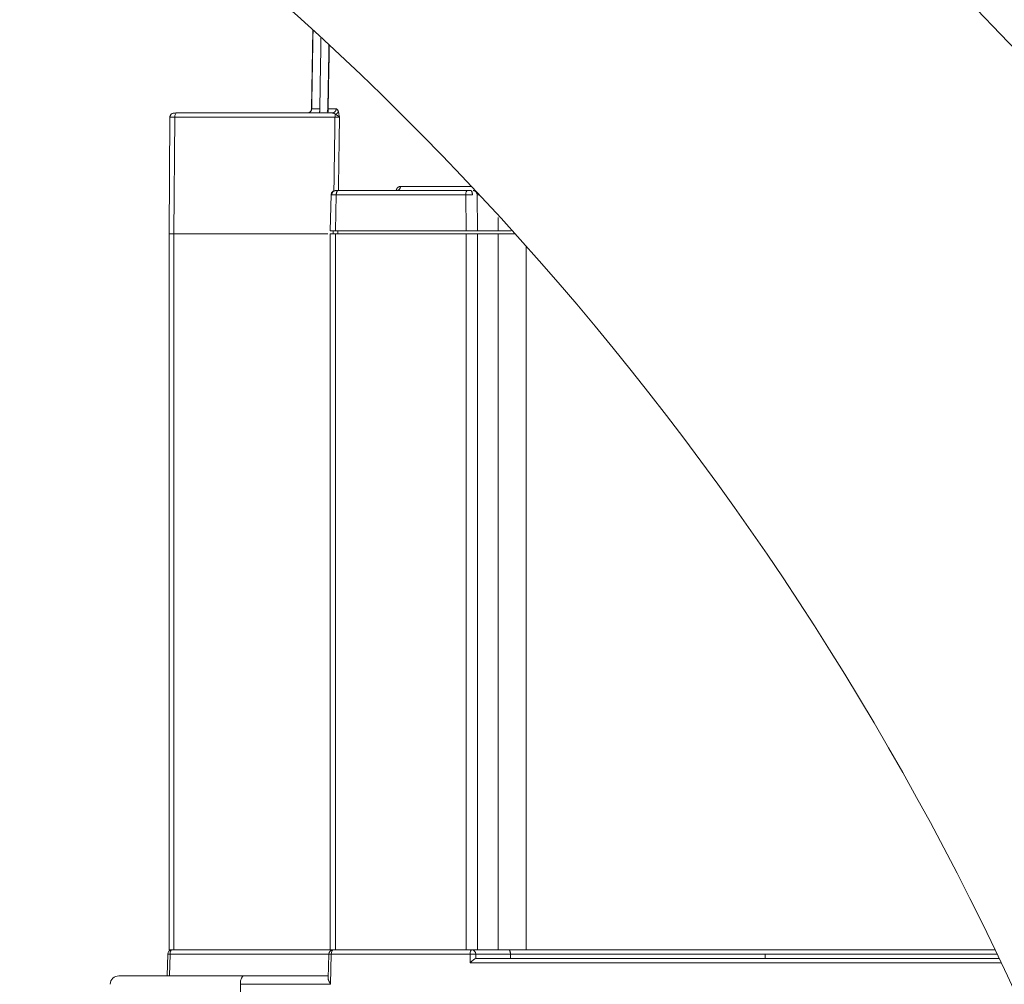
# Model space of a CAD drawing. Header units: millimetres. Extents: x 5437 to 18441, y -4466 to 3128.
# Tile 260 of 497: x 8332 to 8446, y 403 to 515. Entities that reach past the tile are written whole.
import ezdxf

# ---------------------------------------------------------------- set-up
doc = ezdxf.new("R2010")
doc.units = ezdxf.units.MM
doc.layers.add('1', color=7, linetype='Continuous', true_color=0xffffff)
doc.styles.add('TXT08', font='txt.shx', dxfattribs={"width": 0.8, "bigfont": 'gbcbig.shx'})
doc.dimstyles.new('YanXiu', dxfattribs={"dimtxt": 40, "dimasz": 30, "dimexe": 0.66, "dimexo": 0.66, "dimgap": 0.66, "dimtad": 0, "dimdec": 1, "dimdsep": 46, "dimtxsty": 'TXT08', "dimcen": 0, "dimclrd": 256, "dimclre": 165, "dimclrt": 90, "dimazin": 2, "dimtfac": 1, "dimtdec": 1, "dimtofl": 0, "dimtmove": 0, "dimatfit": 3, "dimfxl": 1, "dimlwd": 5, "dimlwe": 13, "dimarcsym": 0})

# ---------------------------------------------------------------- blocks, each defined once
blk = doc.blocks.new('*D35')
at = {"color": 165, "lineweight": 13, "transparency": 16777216}
for p, q in [((8947.86, 668.08), (9114.53, -277.11)), ((8081.23, 515.27), (8247.9, -429.92))]:
    blk.add_line(p, q, dxfattribs=at)
at = {"lineweight": 5, "transparency": 16777216}
for p, q in [((9084.87, -281.67), (8721.14, -345.81)), ((8277.33, -424.06), (8641.05, -359.93))]:
    blk.add_line(p, q, dxfattribs=at)
at = {"lineweight": 20, "transparency": 16777216}
for points in [[(9084, -276.75), (9085.74, -286.6), (9114.41, -276.46)], [(8276.46, -419.14), (8278.19, -428.99), (8247.78, -429.27)]]:
    blk.add_solid(points, dxfattribs=at)
at = {"layer": 'Defpoints', "color": 0, "lineweight": 20, "transparency": 16777216}
for p in [(8947.75, 668.73), (8081.12, 515.92), (9114.41, -276.46)]:
    blk.add_point(p, dxfattribs=at)
at = {"color": 90, "lineweight": 20, "transparency": 16777216, "insert": (8681.1, -352.87), "char_height": 40, "attachment_point": 5, "rotation": 10, "style": 'TXT08'}
blk.add_mtext('880', dxfattribs=at)
blk = doc.blocks.new('*D38')
at = {"color": 165, "lineweight": 13, "transparency": 16777216}
blk.add_line((8986.17, 447.04), (8717.32, 399.63), dxfattribs=at)
at = {"lineweight": 5, "transparency": 16777216}
for start, end in [(171.10966, 178.69322), (181.30678, 188.89034)]:
    blk.add_arc((10243.47, 668.73), 1549.03, start, end, dxfattribs=at)
at = {"lineweight": 20, "transparency": 16777216}
for points in [[(8708.12, 908.95), (8717.98, 907.31), (8717.97, 937.72)], [(8717.98, 430.16), (8708.12, 428.52), (8717.97, 399.75)]]:
    blk.add_solid(points, dxfattribs=at)
at = {"layer": 'Defpoints', "color": 0, "lineweight": 20, "transparency": 16777216}
for p in [(7952.77, 1072.65), (8986.82, 890.32), (8697.06, 758.8), (10020.87, 629.48), (8986.82, 447.15)]:
    blk.add_point(p, dxfattribs=at)
at = {"color": 90, "lineweight": 20, "transparency": 16777216, "insert": (8694.44, 668.73), "char_height": 40, "attachment_point": 5, "rotation": 90, "style": 'TXT08'}
blk.add_mtext('20°', dxfattribs=at)
blk = doc.blocks.new('*D42')
at = {"color": 165, "lineweight": 13, "transparency": 16777216}
for p, q in [((6135.86, 516.32), (6135.86, -1430.01)), ((8401.12, -46.54), (8401.12, -1430.01))]:
    blk.add_line(p, q, dxfattribs=at)
at = {"lineweight": 5, "transparency": 16777216}
for p, q in [((6165.86, -1429.35), (7187.83, -1429.35)), ((8371.12, -1429.35), (7349.15, -1429.35))]:
    blk.add_line(p, q, dxfattribs=at)
at = {"lineweight": 20, "transparency": 16777216}
for points in [[(6165.86, -1424.35), (6165.86, -1434.35), (6135.86, -1429.35)], [(8371.12, -1424.35), (8371.12, -1434.35), (8401.12, -1429.35)]]:
    blk.add_solid(points, dxfattribs=at)
at = {"layer": 'Defpoints', "color": 0, "lineweight": 20, "transparency": 16777216}
for p in [(6135.86, 516.98), (8401.12, -45.88), (6135.86, -1429.35)]:
    blk.add_point(p, dxfattribs=at)
at = {"color": 90, "lineweight": 20, "transparency": 16777216, "insert": (7268.49, -1429.35), "char_height": 40, "attachment_point": 5, "style": 'TXT08'}
blk.add_mtext('2265.3', dxfattribs=at)
blk = doc.blocks.new('*D43')
at = {"color": 165, "lineweight": 13, "transparency": 16777216}
for p, q in [((10020.87, 628.82), (10020.87, -1427.24)), ((8401.12, -46.54), (8401.12, -1427.24))]:
    blk.add_line(p, q, dxfattribs=at)
at = {"lineweight": 5, "transparency": 16777216}
for p, q in [((8431.12, -1426.58), (9141, -1426.58)), ((9990.87, -1426.58), (9280.99, -1426.58))]:
    blk.add_line(p, q, dxfattribs=at)
at = {"lineweight": 20, "transparency": 16777216}
for points in [[(8431.12, -1421.58), (8431.12, -1431.58), (8401.12, -1426.58)], [(9990.87, -1421.58), (9990.87, -1431.58), (10020.87, -1426.58)]]:
    blk.add_solid(points, dxfattribs=at)
at = {"layer": 'Defpoints', "color": 0, "lineweight": 20, "transparency": 16777216}
for p in [(10020.87, 629.48), (8401.12, -45.88), (10020.87, -1426.58)]:
    blk.add_point(p, dxfattribs=at)
at = {"color": 90, "lineweight": 20, "transparency": 16777216, "insert": (9210.99, -1426.58), "char_height": 40, "attachment_point": 5, "style": 'TXT08'}
blk.add_mtext('1619.7', dxfattribs=at)
blk = doc.blocks.new('*D45')
at = {"color": 165, "lineweight": 13, "transparency": 16777216}
for p, q in [((8078.88, 2459.34), (10490.55, 2459.34)), ((8614.28, -4.08), (10490.55, -4.08))]:
    blk.add_line(p, q, dxfattribs=at)
at = {"lineweight": 5, "transparency": 16777216}
for p, q in [((10489.89, 2429.34), (10489.89, 1308.29)), ((10489.89, 25.92), (10489.89, 1146.97))]:
    blk.add_line(p, q, dxfattribs=at)
at = {"lineweight": 20, "transparency": 16777216}
for points in [[(10484.89, 2429.34), (10494.89, 2429.34), (10489.89, 2459.34)], [(10484.89, 25.92), (10494.89, 25.92), (10489.89, -4.08)]]:
    blk.add_solid(points, dxfattribs=at)
at = {"layer": 'Defpoints', "color": 0, "lineweight": 20, "transparency": 16777216}
for p in [(8078.22, 2459.34), (10489.89, 2459.34), (8613.62, -4.08)]:
    blk.add_point(p, dxfattribs=at)
at = {"color": 90, "lineweight": 20, "transparency": 16777216, "insert": (10489.89, 1227.63), "char_height": 40, "attachment_point": 5, "rotation": 90, "style": 'TXT08'}
blk.add_mtext('2463.4', dxfattribs=at)
blk = doc.blocks.new('*D48')
at = {"color": 165, "lineweight": 13, "transparency": 16777216}
for p, q in [((8081.12, 1395.26), (8081.12, -113.34)), ((8401.12, -46.54), (8401.12, -113.34))]:
    blk.add_line(p, q, dxfattribs=at)
at = {"lineweight": 5, "transparency": 16777216}
for p, q in [((8111.12, -112.68), (8200.46, -112.68)), ((8371.12, -112.68), (8281.78, -112.68))]:
    blk.add_line(p, q, dxfattribs=at)
at = {"lineweight": 20, "transparency": 16777216}
for points in [[(8111.12, -107.68), (8111.12, -117.68), (8081.12, -112.68)], [(8371.12, -107.68), (8371.12, -117.68), (8401.12, -112.68)]]:
    blk.add_solid(points, dxfattribs=at)
at = {"layer": 'Defpoints', "color": 0, "lineweight": 20, "transparency": 16777216}
for p in [(8081.12, 1395.92), (8401.12, -45.88), (8401.12, -112.68)]:
    blk.add_point(p, dxfattribs=at)
at = {"color": 90, "lineweight": 20, "transparency": 16777216, "insert": (8241.12, -112.68), "char_height": 40, "attachment_point": 5, "style": 'TXT08'}
blk.add_mtext('320', dxfattribs=at)

msp = doc.modelspace()

# ---------------------------------------------------------------- linework, layer by layer
at = {"color": 7, "lineweight": 20}
msp.add_arc((8078.21928, 516.97839), 1942.36096, 17.50812349, 223.34882114, dxfattribs=at)
at = {"layer": '1', "color": 0, "lineweight": 20}
for p, q in [((8365.82595, 513.54457), (8365.66658, 504.41463)), ((8367.58202, 504.41448), (8368.51687, 504.41448)), ((8349.25263, 503.54203), (8349.15782, 489.92321)), ((8349.81115, 503.43193), (8349.71711, 489.92321)), ((8368.37904, 503.43193), (8349.81115, 503.43193)), ((8350.03146, 503.92321), (8368.03327, 503.92321)), ((8375.96457, 495.41448), (8384.1973, 495.41448)), ((8367.92443, 494.45678), (8367.83141, 490.27321)), ((8368.5254, 494.43193), (8368.43293, 490.27321)), ((8383.539, 494.43193), (8368.5254, 494.43193)), ((8368.72457, 494.92321), (8383.73817, 494.92321)), ((8383.57666, 490.27321), (8383.539, 494.43193)), ((8384.39587, 494.92321), (8384.659, 494.92321)), ((8385.11874, 494.43193), (8384.85441, 494.43193)), ((8384.85441, 494.43193), (8384.89207, 490.27321)), ((8349.1489, 489.92321), (8349.1489, 406.92321)), ((8349.71711, 489.92321), (8349.15782, 489.92321)), ((8367.53129, 489.92321), (8349.70917, 489.92321)), ((8349.70917, 489.92321), (8349.70917, 406.92321)), ((8367.82368, 489.92321), (8367.82368, 406.92321)), ((8368.43293, 490.27321), (8367.83141, 490.27321)), ((8368.42528, 489.92321), (8383.57969, 489.92321)), ((8368.42528, 489.92321), (8368.42528, 406.92321)), ((8383.57666, 490.27321), (8368.43293, 490.27321)), ((8384.89207, 490.27321), (8383.57666, 490.27321)), ((8383.57969, 406.92321), (8383.57969, 489.92321)), ((8387.28626, 490.27321), (8384.89207, 490.27321)), ((8387.28808, 489.92321), (8384.8953, 489.92321)), ((8384.8953, 489.92321), (8384.8953, 406.92321)), ((8387.28808, 406.92321), (8387.28808, 489.92321)), ((8387.28808, 489.92321), (8389.25665, 489.92321)), ((8390.54801, 488.48238), (8390.54801, 406.92321)), ((8348.98739, 406.43454), (8348.93047, 403.92323)), ((8349.70917, 406.92321), (8349.1489, 406.92321)), ((8349.2681, 406.43193), (8349.21124, 403.92321)), ((8367.65128, 406.43193), (8349.2681, 406.43193)), ((8349.70917, 406.92321), (8367.82363, 406.92321)), ((8367.65154, 406.43434), (8367.58937, 403.64354)), ((8368.42528, 406.92321), (8367.82368, 406.92321)), ((8367.95225, 406.43193), (8367.87448, 402.94066)), ((8384.04282, 406.43193), (8367.95225, 406.43193)), ((8368.42528, 406.92321), (8383.57969, 406.92321)), ((8384.8953, 406.92321), (8383.57969, 406.92321)), ((8384.05187, 405.43193), (8384.04282, 406.43193)), ((8388.71149, 406.43193), (8384.70052, 406.43193)), ((8384.70052, 406.43193), (8384.70513, 405.92321)), ((8384.8953, 406.92321), (8387.28808, 406.92321)), ((8418.24976, 406.43193), (8388.71149, 406.43193)), ((8390.54801, 406.92321), (8444.89773, 406.92321)), ((8418.24976, 406.43193), (8418.24622, 405.92321)), ((8445.13277, 406.43193), (8418.24976, 406.43193)), ((8445.60852, 405.43193), (8384.05187, 405.43193)), ((8384.70165, 405.92321), (8445.37493, 405.92321)), ((8343.32934, 403.92321), (8357.80975, 403.92321)), ((8357.29307, 385.92321), (8357.41141, 402.94066)), ((8367.87448, 402.94066), (8357.41141, 402.94066)), ((8357.80975, 403.92321), (8367.59547, 403.92321))]:
    msp.add_line(p, q, dxfattribs=at)
for centre, radius, start, end in [((8013.90589, 96.27159), 600, 26.44604786, 75.16248942), ((8129.33534, 255.52849), 350, 15.8164397, 50.6248452), ((8349.48726, 406.42321), 0.5, 90, 178.7016518), ((8368.15141, 406.42321), 0.5, 90, 178.7240038), ((8343.32934, 402.92321), 1, 90, 179)]:
    msp.add_arc(centre, radius, start, end, dxfattribs=at)
for centre, major_axis, ratio, start_param, end_param in [((8365.16666, 504.42321), (0, -0.5), 0.999999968, 0.155758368, 1.553343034), ((8350.03146, 503.42321), (0, 0.5), 0.440684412, 0, 1.553343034), ((8383.73817, 494.42321), (0, 0.5), 0.398396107, 0, 1.553343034), ((8349.48726, 406.42321), (-0.49987, 0.01133), 0.008363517, 5.166439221, 6.283159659), ((8349.48726, 406.42321), (0, -0.5), 0.438392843, 3.141592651, 4.694935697), ((8368.15141, 406.42321), (-0.49988, 0.01113), 0.009352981, 5.122406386, 6.283098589), ((8368.15141, 406.42321), (0, -0.5), 0.398396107, 3.141592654, 4.694935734), ((8384.24199, 406.42321), (0, -0.5), 0.398396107, 3.141592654, 4.694935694), ((8384.24199, 406.42321), (-0.49998, -0.00453), 0.022957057, 3.551408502, 5.121900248), ((8384.24199, 406.42321), (0, -0.5), 0.917213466, 1.588249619, 3.141592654), ((8384.25104, 405.42321), (0.48424, 0.48865), 0.21875774, 0.21348102, 1.766825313), ((8357.80975, 402.92321), (0, -1), 0.398396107, 3.141592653, 4.694935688)]:
    msp.add_ellipse(centre, major_axis=major_axis, ratio=ratio, start_param=start_param, end_param=end_param, dxfattribs=at)
for points, degree in [([(8365.6803, 504.41448), (8365.73213, 507.41032), (8365.78398, 510.40616), (8365.83584, 513.402)], 3), ([(8366.75313, 512.59796), (8366.70962, 509.87013), (8366.66617, 507.14231), (8366.62277, 504.41448)], 3), ([(8367.68047, 511.78493), (8367.54254, 504.41874)], 1), ([(8367.72017, 511.74988), (8367.67412, 509.30475), (8367.62808, 506.85961), (8367.58202, 504.41448)], 3), ([(8365.58163, 504.1334), (8365.58906, 504.14332), (8365.59614, 504.15349), (8365.60285, 504.16389)], 3), ([(8368.25356, 494.89125), (8368.27865, 496.59939), (8368.30374, 498.30752), (8368.32884, 500.01566), (8368.35394, 501.7238), (8368.37904, 503.43193)], 5), ([(8368.81965, 503.51561), (8368.7899, 503.54153), (8368.75529, 503.56763), (8368.7157, 503.59341)], 3), ([(8368.75979, 504.09788), (8368.78001, 504.03209), (8368.8006, 503.947), (8368.82171, 503.85687), (8368.83624, 503.78531)], 4), ([(8368.90101, 503.43193), (8368.85927, 500.59573), (8368.81753, 497.75954), (8368.7758, 494.92334)], 3), ([(8368.90103, 503.43193), (8368.88074, 503.45923), (8368.85337, 503.48729), (8368.8197, 503.51557)], 3), ([(8368.8363, 503.78549), (8368.85934, 503.67208), (8368.88039, 503.55184), (8368.90101, 503.43193)], 3), ([(8375.42055, 494.92476), (8375.44825, 494.98592), (8375.47746, 495.04382), (8375.50866, 495.09711)], 3), ([(8387.28626, 490.27321), (8387.28449, 490.58424), (8387.28271, 490.89527), (8387.28094, 491.20631), (8387.27917, 491.51734), (8387.2774, 491.82838)], 5), ([(8368.1806, 489.92321), (8368.18163, 489.99324), (8368.18266, 490.06328), (8368.18369, 490.13331), (8368.18472, 490.20334), (8368.18574, 490.27338)], 5), ([(8368.7074, 490.27338), (8368.70569, 490.15665), (8368.70397, 490.03993), (8368.70225, 489.92321)], 3), ([(8388.71418, 405.92321), (8388.71364, 406.02495), (8388.7131, 406.1267), (8388.71257, 406.22844), (8388.71203, 406.33019), (8388.71149, 406.43193)], 5)]:
    msp.add_open_spline(points, degree=degree, dxfattribs=at)
for points, degree, knots in [([(8365.60285, 504.16389), (8365.60432, 504.1662), (8365.60723, 504.17076), (8365.61151, 504.17779), (8365.61566, 504.18484), (8365.61967, 504.19192), (8365.62354, 504.19902), (8365.62729, 504.20616), (8365.63089, 504.21332), (8365.63437, 504.22049), (8365.63771, 504.22769), (8365.64092, 504.23491), (8365.644, 504.24214), (8365.64694, 504.24937), (8365.64976, 504.25662), (8365.65244, 504.26388), (8365.65499, 504.27114), (8365.65742, 504.27841), (8365.65972, 504.28567), (8365.66189, 504.29293), (8365.66393, 504.30019), (8365.66585, 504.30745), (8365.66765, 504.31469), (8365.66932, 504.32193), (8365.67087, 504.32916), (8365.67229, 504.33638), (8365.6736, 504.34358), (8365.67479, 504.35076), (8365.67586, 504.35793), (8365.67681, 504.36508), (8365.67765, 504.37221), (8365.67838, 504.37932), (8365.67899, 504.38641), (8365.67948, 504.39347), (8365.67987, 504.4005), (8365.68015, 504.40751), (8365.68025, 504.41216), (8365.6803, 504.41448)], 3, [0, 0, 0, 0, 0.046203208, 0.091236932, 0.135105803, 0.177814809, 0.219369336, 0.259775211, 0.29903875, 0.337166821, 0.374166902, 0.410047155, 0.444816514, 0.478484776, 0.511062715, 0.542562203, 0.572996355, 0.602379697, 0.630728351, 0.658060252, 0.684395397, 0.709756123, 0.734167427, 0.757657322, 0.78025723, 0.80200242, 0.822932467, 0.843091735, 0.862529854, 0.881302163, 0.899470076, 0.917101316, 0.934269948, 0.951056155, 0.967545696, 0.983829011, 1, 1, 1, 1]), ([(8366.62277, 504.41448), (8366.6226, 504.40527), (8366.62225, 504.38686), (8366.62148, 504.35927), (8366.62053, 504.33171), (8366.61939, 504.3042), (8366.61804, 504.27673), (8366.6165, 504.24929), (8366.61477, 504.2219), (8366.61284, 504.19454), (8366.61071, 504.16723), (8366.60839, 504.13995), (8366.60587, 504.11272), (8366.60315, 504.08553), (8366.60024, 504.05837), (8366.59713, 504.03126), (8366.59383, 504.00418), (8366.59033, 503.97715), (8366.58664, 503.95015), (8366.58401, 503.93219), (8366.5827, 503.92321)], 3, [0, 0, 0, 0, 0.055959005, 0.111845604, 0.167664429, 0.223420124, 0.27911735, 0.334760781, 0.390355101, 0.445905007, 0.501415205, 0.55689041, 0.612335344, 0.667754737, 0.723153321, 0.778535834, 0.833907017, 0.889271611, 0.944634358, 1, 1, 1, 1]), ([(8367.54254, 504.41874), (8367.53605, 504.35043), (8367.52027, 504.22916), (8367.48775, 504.11843), (8367.473, 504.08209), (8367.46957, 504.07477)], 3, [0, 0, 0, 0, 0.423493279, 0.866335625, 1, 1, 1, 1]), ([(8367.58202, 504.41448), (8367.58196, 504.41289), (8367.58185, 504.40971), (8367.5817, 504.40491), (8367.58155, 504.4001), (8367.58141, 504.39527), (8367.58129, 504.39043), (8367.58117, 504.38558), (8367.58105, 504.38071), (8367.58095, 504.37583), (8367.58085, 504.37094), (8367.58075, 504.36603), (8367.58067, 504.36112), (8367.58058, 504.3562), (8367.58051, 504.35126), (8367.58043, 504.34632), (8367.58036, 504.34137), (8367.5803, 504.33641), (8367.58024, 504.33144), (8367.58018, 504.32647), (8367.58012, 504.32149), (8367.58007, 504.3165), (8367.58001, 504.31151), (8367.57996, 504.30651), (8367.57991, 504.30151), (8367.57986, 504.2965), (8367.57981, 504.2915), (8367.57977, 504.28649), (8367.57972, 504.28147), (8367.57963, 504.27246), (8367.5795, 504.25959), (8367.57933, 504.24327), (8367.57911, 504.22689), (8367.57883, 504.21046), (8367.57848, 504.19404), (8367.57804, 504.17767), (8367.5775, 504.1613), (8367.57706, 504.15096), (8367.57683, 504.14564)], 3, [0, 0, 0, 0, 0.009850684, 0.019718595, 0.029633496, 0.03962473, 0.049720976, 0.059950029, 0.070338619, 0.080912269, 0.091695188, 0.102710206, 0.113978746, 0.12552082, 0.137355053, 0.149498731, 0.161967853, 0.1747772, 0.187940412, 0.201470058, 0.21537772, 0.229674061, 0.244368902, 0.259471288, 0.274989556, 0.290931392, 0.30730389, 0.324113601, 0.341366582, 0.359068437, 0.41963282, 0.485597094, 0.557080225, 0.634176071, 0.716959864, 0.805492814, 0.89982544, 1, 1, 1, 1]), ([(8368.51687, 504.41448), (8368.51876, 504.41445), (8368.52255, 504.4144), (8368.52823, 504.41397), (8368.53388, 504.41329), (8368.53951, 504.41233), (8368.54512, 504.41109), (8368.55071, 504.40957), (8368.55628, 504.40778), (8368.56182, 504.40572), (8368.56735, 504.40337), (8368.57285, 504.40076), (8368.57834, 504.39787), (8368.5838, 504.3947), (8368.58924, 504.39126), (8368.59465, 504.38754), (8368.60005, 504.38354), (8368.60542, 504.37927), (8368.61078, 504.37473), (8368.61611, 504.36991), (8368.62142, 504.36481), (8368.6267, 504.35944), (8368.63197, 504.35379), (8368.63721, 504.34787), (8368.64243, 504.34167), (8368.64895, 504.33356), (8368.65671, 504.32326), (8368.66566, 504.31043), (8368.67443, 504.29685), (8368.68304, 504.28252), (8368.69148, 504.26744), (8368.69976, 504.25162), (8368.70786, 504.23504), (8368.7158, 504.21771), (8368.72356, 504.19964), (8368.73116, 504.18081), (8368.73858, 504.16124), (8368.74583, 504.1409), (8368.75292, 504.11987), (8368.7575, 504.1052), (8368.75979, 504.09788)], 3, [0, 0, 0, 0, 0.021808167, 0.04353622, 0.065187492, 0.08676535, 0.108273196, 0.129714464, 0.15109262, 0.172411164, 0.193673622, 0.214883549, 0.236044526, 0.25716016, 0.278234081, 0.29926994, 0.320271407, 0.341242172, 0.362185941, 0.383106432, 0.404007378, 0.424892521, 0.445765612, 0.466630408, 0.487490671, 0.508350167, 0.545109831, 0.581522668, 0.617610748, 0.653396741, 0.688903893, 0.724156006, 0.759177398, 0.793992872, 0.828627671, 0.863107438, 0.897458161, 0.93170612, 0.965877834, 1, 1, 1, 1]), ([(8349.81115, 503.43193), (8349.75414, 503.43225), (8349.69981, 503.43245), (8349.59846, 503.43266), (8349.55144, 503.43266), (8349.46642, 503.43246), (8349.42841, 503.43227), (8349.3628, 503.43171), (8349.33519, 503.43135), (8349.29135, 503.43047), (8349.27513, 503.42996), (8349.25617, 503.4289), (8349.2518, 503.42837), (8349.25184, 503.42781)], 3, [0, 0, 0, 0, 0.170842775, 0.170842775, 0.34168555, 0.34168555, 0.512528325, 0.512528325, 0.6833711, 0.6833711, 0.854213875, 0.854213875, 1, 1, 1, 1]), ([(8349.25184, 503.42781), (8349.25184, 503.42772), (8349.25198, 503.42762), (8349.25407, 503.42686), (8349.26196, 503.42615), (8349.28958, 503.4247), (8349.30931, 503.42395), (8349.33461, 503.42321)], 3, [0, 0, 0, 0, 0.0684681, 0.0684681, 0.53423405, 0.53423405, 1, 1, 1, 1]), ([(8349.81313, 503.91895), (8349.78817, 503.91861), (8349.6781, 503.9128), (8349.58674, 503.90083), (8349.48636, 503.8483), (8349.43716, 503.81293), (8349.38819, 503.76658), (8349.34262, 503.70988), (8349.30371, 503.64464), (8349.26465, 503.54982), (8349.25258, 503.47659), (8349.25216, 503.42659)], 3, [0, 0, 0, 0, 0.090439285, 0.409074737, 0.480737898, 0.550012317, 0.619675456, 0.691800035, 0.767061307, 0.844808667, 1, 1, 1, 1]), ([(8349.88206, 503.92321), (8349.88785, 503.92321), (8349.89377, 503.92321), (8349.89981, 503.92321), (8349.92738, 503.92321), (8349.95708, 503.92321), (8349.98137, 503.92321), (8350.00619, 503.92321), (8350.03146, 503.92321)], 5, [0, 0, 0, 0, 0, 0, 0.222934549, 0.222934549, 0.222934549, 1, 1, 1, 1, 1, 1]), ([(8365.24421, 503.92926), (8365.2469, 503.92969), (8365.25263, 503.93062), (8365.2615, 503.93225), (8365.27123, 503.93422), (8365.2818, 503.93658), (8365.29318, 503.93939), (8365.30537, 503.94272), (8365.31835, 503.94661), (8365.33207, 503.95114), (8365.34652, 503.95637), (8365.36165, 503.96239), (8365.37743, 503.96925), (8365.39379, 503.97703), (8365.4107, 503.98582), (8365.42807, 503.99568), (8365.44585, 504.0067), (8365.46392, 504.01895), (8365.48227, 504.03244), (8365.49422, 504.04228), (8365.50031, 504.04731)], 3, [0, 0, 0, 0, 0.026497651, 0.056417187, 0.089758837, 0.126522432, 0.166707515, 0.210313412, 0.257339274, 0.307784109, 0.361646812, 0.418926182, 0.479620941, 0.543729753, 0.61125124, 0.682184, 0.756526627, 0.834277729, 0.915435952, 1, 1, 1, 1]), ([(8365.50031, 504.04731), (8365.50317, 504.04975), (8365.50881, 504.05458), (8365.51713, 504.06209), (8365.52522, 504.06969), (8365.53307, 504.07739), (8365.54069, 504.08517), (8365.54808, 504.09304), (8365.55524, 504.10097), (8365.56217, 504.10897), (8365.56887, 504.11703), (8365.57534, 504.12512), (8365.57955, 504.13067), (8365.58163, 504.1334)], 3, [0, 0, 0, 0, 0.101865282, 0.201530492, 0.298998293, 0.394271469, 0.487352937, 0.578245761, 0.666953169, 0.75347857, 0.837825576, 0.919998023, 1, 1, 1, 1]), ([(8367.57683, 504.14562), (8367.57672, 504.14321), (8367.5765, 504.13825), (8367.57615, 504.13091), (8367.57576, 504.12338), (8367.57532, 504.11569), (8367.57481, 504.10787), (8367.57423, 504.09991), (8367.57357, 504.09185), (8367.57281, 504.08369), (8367.57195, 504.07546), (8367.57096, 504.06718), (8367.56985, 504.05886), (8367.56861, 504.05053), (8367.56721, 504.04222), (8367.56567, 504.03392), (8367.56453, 504.02858), (8367.56395, 504.02586)], 3, [0, 0, 0, 0, 0.047183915, 0.09713987, 0.149871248, 0.205381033, 0.263671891, 0.324746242, 0.388606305, 0.455254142, 0.524691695, 0.596920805, 0.671943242, 0.74976072, 0.830374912, 0.913787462, 1, 1, 1, 1]), ([(8368.24145, 503.88681), (8368.23794, 503.88806), (8368.23063, 503.89067), (8368.21917, 503.89442), (8368.20679, 503.89822), (8368.1935, 503.90196), (8368.17929, 503.90562), (8368.16418, 503.90913), (8368.14816, 503.91241), (8368.13124, 503.9154), (8368.11341, 503.91803), (8368.09468, 503.92023), (8368.07503, 503.92189), (8368.05447, 503.92299), (8368.04044, 503.92314), (8368.03327, 503.92321)], 3, [0, 0, 0, 0, 0.051158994, 0.106609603, 0.166352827, 0.230389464, 0.298720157, 0.371345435, 0.448265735, 0.529481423, 0.614992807, 0.704800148, 0.79890367, 0.897303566, 1, 1, 1, 1]), ([(8368.35276, 503.83217), (8368.34974, 503.83406), (8368.34365, 503.83787), (8368.33438, 503.84338), (8368.32491, 503.84878), (8368.31521, 503.85405), (8368.30531, 503.85919), (8368.2952, 503.8642), (8368.28487, 503.86905), (8368.27433, 503.87376), (8368.26358, 503.8783), (8368.25261, 503.88268), (8368.24521, 503.88542), (8368.24148, 503.8868)], 3, [0, 0, 0, 0, 0.082979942, 0.167537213, 0.253674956, 0.341396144, 0.430703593, 0.52159997, 0.614087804, 0.708169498, 0.803847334, 0.901123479, 1, 1, 1, 1]), ([(8368.43848, 503.7649), (8368.43602, 503.76727), (8368.43103, 503.77205), (8368.42335, 503.77903), (8368.41542, 503.78597), (8368.40723, 503.79284), (8368.39878, 503.79964), (8368.39007, 503.80636), (8368.38111, 503.81299), (8368.3719, 503.81952), (8368.36243, 503.82596), (8368.356, 503.83008), (8368.35276, 503.83217)], 3, [0, 0, 0, 0, 0.089697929, 0.18166145, 0.275900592, 0.372424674, 0.471242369, 0.572361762, 0.675790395, 0.781535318, 0.889603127, 1, 1, 1, 1]), ([(8368.71569, 503.59342), (8368.71169, 503.59614), (8368.70374, 503.60155), (8368.69163, 503.60967), (8368.6795, 503.61771), (8368.66734, 503.62567), (8368.65518, 503.63356), (8368.64302, 503.64136), (8368.63089, 503.64908), (8368.61878, 503.65671), (8368.60672, 503.66425), (8368.59472, 503.67169), (8368.58279, 503.67905), (8368.57093, 503.6863), (8368.55916, 503.69345), (8368.54749, 503.70049), (8368.53594, 503.70744), (8368.5245, 503.71427), (8368.51319, 503.72099), (8368.50203, 503.72761), (8368.49102, 503.73411), (8368.48016, 503.74049), (8368.46948, 503.74676), (8368.45898, 503.75291), (8368.44867, 503.75895), (8368.44186, 503.76293), (8368.43848, 503.7649)], 3, [0, 0, 0, 0, 0.049113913, 0.097589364, 0.145426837, 0.192626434, 0.239187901, 0.285110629, 0.330393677, 0.375035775, 0.419035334, 0.46239046, 0.505098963, 0.547158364, 0.588565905, 0.629318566, 0.66941307, 0.708845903, 0.747613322, 0.785711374, 0.823135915, 0.859882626, 0.895947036, 0.931324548, 0.96601046, 1, 1, 1, 1]), ([(8375.50866, 495.09711), (8375.51076, 495.10067), (8375.51496, 495.1078), (8375.52134, 495.11826), (8375.52779, 495.12857), (8375.53431, 495.13869), (8375.54089, 495.14864), (8375.54755, 495.15842), (8375.55427, 495.16802), (8375.56107, 495.17744), (8375.56793, 495.18669), (8375.57486, 495.19577), (8375.58187, 495.20467), (8375.58894, 495.2134), (8375.59608, 495.22195), (8375.60329, 495.23033), (8375.61057, 495.23853), (8375.61792, 495.24656), (8375.62534, 495.25441), (8375.63283, 495.26209), (8375.64039, 495.26959), (8375.64802, 495.27692), (8375.65572, 495.28407), (8375.66349, 495.29105), (8375.67133, 495.29785), (8375.67924, 495.30448), (8375.68723, 495.31093), (8375.69528, 495.31721), (8375.7034, 495.32332), (8375.71159, 495.32925), (8375.72305, 495.33722), (8375.73781, 495.34688), (8375.75594, 495.35771), (8375.77421, 495.36759), (8375.79262, 495.37653), (8375.81117, 495.38453), (8375.82985, 495.39159), (8375.84868, 495.39771), (8375.86765, 495.40289), (8375.88676, 495.40712), (8375.90601, 495.41041), (8375.92541, 495.41275), (8375.94494, 495.41421), (8375.95802, 495.41439), (8375.96457, 495.41448)], 3, [0, 0, 0, 0, 0.016460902, 0.032930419, 0.049411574, 0.065907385, 0.08242086, 0.098954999, 0.11551279, 0.13209721, 0.148711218, 0.165357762, 0.182039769, 0.198760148, 0.215521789, 0.232327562, 0.249180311, 0.266082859, 0.283038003, 0.300048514, 0.317117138, 0.33424659, 0.351439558, 0.368698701, 0.386026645, 0.403425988, 0.420899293, 0.438449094, 0.456077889, 0.473788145, 0.491582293, 0.530086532, 0.568605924, 0.60716419, 0.645784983, 0.684491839, 0.72330814, 0.762257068, 0.801361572, 0.840644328, 0.880127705, 0.919833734, 0.959784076, 1, 1, 1, 1]), ([(8368.00245, 494.43527), (8367.97779, 494.43555), (8367.95873, 494.43568), (8367.93245, 494.43565), (8367.92525, 494.4355), (8367.924, 494.43518), (8367.92395, 494.43515), (8367.92395, 494.43512)], 3, [0, 0, 0, 0, 0.477847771, 0.477847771, 0.955695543, 0.955695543, 1, 1, 1, 1]), ([(8368.42413, 494.92321), (8368.35988, 494.9226), (8368.26723, 494.90527), (8368.15147, 494.84631), (8368.07227, 494.78313), (8368.00735, 494.70533), (8367.94583, 494.59085), (8367.92644, 494.49857), (8367.92441, 494.43432)], 3, [0, 0, 0, 0, 0.239662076, 0.368424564, 0.499855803, 0.631309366, 0.760134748, 1, 1, 1, 1]), ([(8368.5254, 494.43193), (8368.46717, 494.43271), (8368.41136, 494.43339), (8368.30658, 494.43449), (8368.25762, 494.43492), (8368.16832, 494.4355), (8368.12798, 494.43565), (8368.05738, 494.43568), (8368.02712, 494.43555), (8368.00245, 494.43527)], 3, [0, 0, 0, 0, 0.25, 0.25, 0.5, 0.5, 0.75, 0.75, 1, 1, 1, 1]), ([(8368.46306, 494.92321), (8368.48061, 494.92321), (8368.50307, 494.92321), (8368.53027, 494.92321), (8368.58251, 494.92321), (8368.64413, 494.92321), (8368.67022, 494.92321), (8368.69705, 494.92321), (8368.72457, 494.92321)], 5, [0, 0, 0, 0, 0, 0, 0.601028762, 0.601028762, 0.601028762, 1, 1, 1, 1, 1, 1]), ([(8384.30412, 494.43555), (8384.24324, 494.43585), (8384.18, 494.43599), (8384.05122, 494.43596), (8383.98569, 494.43579), (8383.85483, 494.43516), (8383.78951, 494.43469), (8383.66161, 494.4335), (8383.59902, 494.43277), (8383.539, 494.43193)], 3, [0, 0, 0, 0, 0.25, 0.25, 0.5, 0.5, 0.75, 0.75, 1, 1, 1, 1]), ([(8383.73817, 494.92321), (8383.78086, 494.92321), (8383.82622, 494.92321), (8383.87338, 494.92321), (8383.95293, 494.92321), (8384.03119, 494.92321), (8384.06218, 494.92321), (8384.09201, 494.92321), (8384.12074, 494.92321)], 5, [0, 0, 0, 0, 0, 0, 0.601110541, 0.601110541, 0.601110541, 1, 1, 1, 1, 1, 1]), ([(8349.1489, 489.92321), (8349.14893, 489.92321), (8349.14922, 489.92321), (8349.14977, 489.92321), (8349.15611, 489.92321), (8349.17824, 489.92321), (8349.20933, 489.92321), (8349.29388, 489.92321), (8349.41898, 489.92321), (8349.49063, 489.92321), (8349.5798, 489.92321), (8349.67646, 489.92321), (8349.68728, 489.92321), (8349.69819, 489.92321), (8349.70917, 489.92321)], 5, [0, 0, 0, 0, 0, 0, 0.065471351, 0.065471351, 0.065471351, 0.505287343, 0.505287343, 0.505287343, 0.945103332, 0.945103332, 0.945103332, 1, 1, 1, 1, 1, 1]), ([(8367.8889, 489.92321), (8367.8541, 489.92321), (8367.83051, 489.92321), (8367.81884, 489.92321), (8367.81979, 489.92321), (8367.86837, 489.92321), (8367.90431, 489.92321), (8367.99805, 489.92321), (8368.13095, 489.92321), (8368.20606, 489.92321), (8368.29745, 489.92321), (8368.39546, 489.92321), (8368.40534, 489.92321), (8368.41528, 489.92321), (8368.42528, 489.92321)], 5, [0, 0, 0, 0, 0, 0, 0.321413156, 0.321413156, 0.321413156, 0.642826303, 0.642826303, 0.642826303, 0.964239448, 0.964239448, 0.964239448, 1, 1, 1, 1, 1, 1]), ([(8368.70225, 489.92321), (8368.68322, 489.92321), (8368.6571, 489.92321), (8368.59184, 489.9232), (8368.5527, 489.9232), (8368.46312, 489.9232), (8368.41268, 489.9232), (8368.3027, 489.9232), (8368.24317, 489.9232), (8368.18039, 489.9232)], 3, [0, 0, 0, 0, 0.25, 0.25, 0.5, 0.5, 0.75, 0.75, 1, 1, 1, 1]), ([(8383.57969, 489.92321), (8383.66956, 489.92321), (8383.76421, 489.92321), (8383.86184, 489.92321), (8384.05909, 489.92321), (8384.2525, 489.92321), (8384.34629, 489.92321), (8384.52422, 489.92321), (8384.67624, 489.92321), (8384.74413, 489.92321), (8384.81455, 489.92321), (8384.86973, 489.92321), (8384.87872, 489.92321), (8384.88725, 489.92321), (8384.8953, 489.92321)], 5, [0, 0, 0, 0, 0, 0, 0.311882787, 0.311882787, 0.311882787, 0.623765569, 0.623765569, 0.623765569, 0.935648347, 0.935648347, 0.935648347, 1, 1, 1, 1, 1, 1]), ([(8388.79251, 490.27321), (8388.78047, 490.27321), (8388.76843, 490.27321), (8388.71621, 490.27321), (8388.67597, 490.27321), (8388.59656, 490.27321), (8388.55734, 490.27321), (8388.44107, 490.27321), (8388.36544, 490.27321), (8388.21788, 490.27321), (8388.14596, 490.27321), (8388.05846, 490.27321), (8388.04111, 490.27321), (8388.00689, 490.27321), (8387.95618, 490.27321), (8387.90734, 490.27321), (8387.81212, 490.27321), (8387.75191, 490.27321), (8387.66649, 490.27321), (8387.62502, 490.27321), (8387.58542, 490.27321), (8387.55945, 490.27321), (8387.54669, 490.27321), (8387.48432, 490.27321), (8387.39318, 490.27321), (8387.319, 490.27321), (8387.28626, 490.27321)], 3, [0, 0, 0, 0, 0.018374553, 0.018374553, 0.079726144, 0.079726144, 0.141077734, 0.141077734, 0.263780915, 0.263780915, 0.386484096, 0.386484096, 0.417159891, 0.417159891, 0.447835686, 0.509187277, 0.509187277, 0.631890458, 0.631890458, 0.693242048, 0.723917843, 0.723917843, 0.754593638, 0.754593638, 0.877296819, 1, 1, 1, 1]), ([(8390.54801, 406.92321), (8390.40222, 406.92321), (8390.23719, 406.92321), (8390.05618, 406.92321), (8389.67058, 406.92321), (8389.25578, 406.92321), (8389.04556, 406.92321), (8388.62923, 406.92321), (8388.23918, 406.92321), (8388.05526, 406.92321), (8387.75833, 406.92321), (8387.51944, 406.92321), (8387.42851, 406.92321), (8387.35112, 406.92321), (8387.28808, 406.92321)], 5, [0, 0, 0, 0, 0, 0, 0.26586355, 0.26586355, 0.26586355, 0.5317271, 0.5317271, 0.5317271, 0.797590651, 0.797590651, 0.797590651, 1, 1, 1, 1, 1, 1]), ([(8388.71149, 406.43193), (8388.71136, 406.45594), (8388.71072, 406.47928), (8388.70907, 406.51341), (8388.7084, 406.52471), (8388.70686, 406.54669), (8388.706, 406.55734), (8388.70317, 406.58835), (8388.70095, 406.60781), (8388.69723, 406.6355), (8388.69593, 406.64445), (8388.69324, 406.66161), (8388.69186, 406.66988), (8388.68758, 406.6938), (8388.68457, 406.70862), (8388.67988, 406.72946), (8388.67828, 406.73617), (8388.67502, 406.74916), (8388.67337, 406.75545), (8388.66502, 406.78561), (8388.6581, 406.80598), (8388.64392, 406.84127), (8388.63665, 406.85616), (8388.62555, 406.87504), (8388.62182, 406.88074), (8388.61435, 406.89097), (8388.61061, 406.89551), (8388.59936, 406.90753), (8388.59184, 406.91342), (8388.57674, 406.92126), (8388.56916, 406.92321), (8388.56158, 406.92321)], 3, [0, 0, 0, 0, 0.0625, 0.0625, 0.09375, 0.09375, 0.125, 0.125, 0.1875, 0.1875, 0.21875, 0.21875, 0.25, 0.25, 0.3125, 0.3125, 0.34375, 0.34375, 0.375, 0.375, 0.5, 0.5, 0.625, 0.625, 0.6875, 0.6875, 0.75, 0.75, 0.875, 0.875, 1, 1, 1, 1]), ([(8367.58946, 403.6471), (8367.58929, 403.63529), (8367.58965, 403.62324), (8367.59104, 403.60277), (8367.59182, 403.59447), (8367.59378, 403.57767), (8367.59497, 403.56915), (8367.59911, 403.54346), (8367.60262, 403.52613), (8367.6151, 403.47356), (8367.62603, 403.43772), (8367.64564, 403.38277), (8367.65271, 403.36425), (8367.66787, 403.32682), (8367.67597, 403.30784), (8367.70151, 403.25077), (8367.7201, 403.21256), (8367.75996, 403.13573), (8367.78122, 403.0971), (8367.8149, 403.03874), (8367.83219, 403.00945), (8367.85012, 402.98), (8367.86222, 402.96032), (8367.86839, 402.95038), (8367.87448, 402.94066)], 3, [0, 0, 0, 0, 0.058861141, 0.058861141, 0.09807526, 0.09807526, 0.137289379, 0.137289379, 0.215717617, 0.215717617, 0.372574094, 0.372574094, 0.451002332, 0.451002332, 0.52943057, 0.52943057, 0.686287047, 0.686287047, 0.843143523, 0.843143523, 0.921571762, 0.960785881, 0.960785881, 1, 1, 1, 1])]:
    msp.add_open_spline(points, degree=degree, knots=knots, dxfattribs=at)
for points, weights in [([(8365.6803, 504.41448), (8365.70135, 504.42417), (8366.62277, 504.41448)], [1, 0.904622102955, 1]), ([(8367.58202, 504.41448), (8367.45075, 504.41966), (8367.62745, 504.41901)], [1, 0.946589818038, 0.952997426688]), ([(8368.51687, 504.41448), (8368.50857, 503.92321), (8368.03327, 503.92321)], [1, 0.713250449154, 1]), ([(8368.43848, 503.7649), (8368.38052, 503.62438), (8368.37904, 503.43193)], [0.856998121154, 0.863937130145, 1]), ([(8368.90101, 503.43193), (8368.78011, 503.42845), (8368.37904, 503.43193)], [1, 0.912995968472, 1]), ([(8368.75979, 504.09788), (8368.70767, 503.87224), (8368.43848, 503.7649)], [1, 0.864652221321, 1]), ([(8375.96457, 495.41448), (8375.95703, 494.92321), (8375.52445, 494.92321)], [1, 0.713250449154, 1]), ([(8368.46306, 494.92321), (8368.0133, 494.92321), (8368.00245, 494.43527)], [1, 0.715584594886, 1]), ([(8368.72457, 494.92321), (8368.52882, 494.92321), (8368.5254, 494.43193)], [1, 0.713250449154, 1]), ([(8375.50866, 495.09711), (8375.54409, 494.99917), (8375.52227, 494.914)], [1, 0.936404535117, 0.932688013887]), ([(8384.12074, 494.92321), (8384.2997, 494.92321), (8384.30412, 494.43555)], [1, 0.715778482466, 1]), ([(8384.39587, 494.92321), (8384.84654, 494.92321), (8384.85441, 494.43193)], [1, 0.713250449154, 1])]:
    msp.add_rational_spline(points, weights, degree=2, dxfattribs=at)

# ---------------------------------------------------------------- dimensions: what is measured, and where the dimension line sits
at = {"color": 7, "lineweight": 20}
dim = msp.add_linear_dim(base=(10489.88872, 2459.33935), p1=(8613.61836, -4.07679), p2=(8078.21928, 2459.33935), angle=90, dimstyle='YanXiu', dxfattribs=at)
dim.commit()
dim.dimension.update_dxf_attribs({"geometry": '*D45', "text_midpoint": (10489.88872, 1227.63128)})
for base, p1, p2, picture, middle in [((8401.11836, -112.68335), (8081.11836, 1395.92321), (8401.11836, -45.88071), '*D48', (8241.11836, -112.68335)), ((10020.86817, -1426.57588), (8401.11836, -45.88071), (10020.86817, 629.48245), '*D43', (9210.99327, -1426.57588)), ((6135.85832, -1429.35343), (8401.11836, -45.88071), (6135.85832, 516.97839), '*D42', (7268.48834, -1429.35343))]:
    dim = msp.add_linear_dim(base=base, p1=p1, p2=p2, dimstyle='YanXiu', dxfattribs=at)
    dim.commit()
    dim.dimension.update_dxf_attribs({"geometry": picture, "text_midpoint": middle})
dim = msp.add_angular_dim_2l(base=(8697.0612, 758.80181), line1=((10020.86817, 629.48245), (8986.82003, 447.15186)), line2=((7952.77189, 1072.64593), (8986.82003, 890.31535)), dimstyle='YanXiu', dxfattribs=at)
dim.commit()
dim.dimension.update_dxf_attribs({"geometry": '*D38', "text_midpoint": (8694.44048, 668.7336)})
dim = msp.add_aligned_dim(p1=(8081.11836, 515.92321), p2=(8947.74919, 668.7336), distance=-959.77636, dimstyle='YanXiu', dxfattribs=at)
dim.commit()
dim.dimension.update_dxf_attribs({"geometry": '*D35', "text_midpoint": (8681.09719, -352.86679)})

doc.saveas('drawing.dxf')
